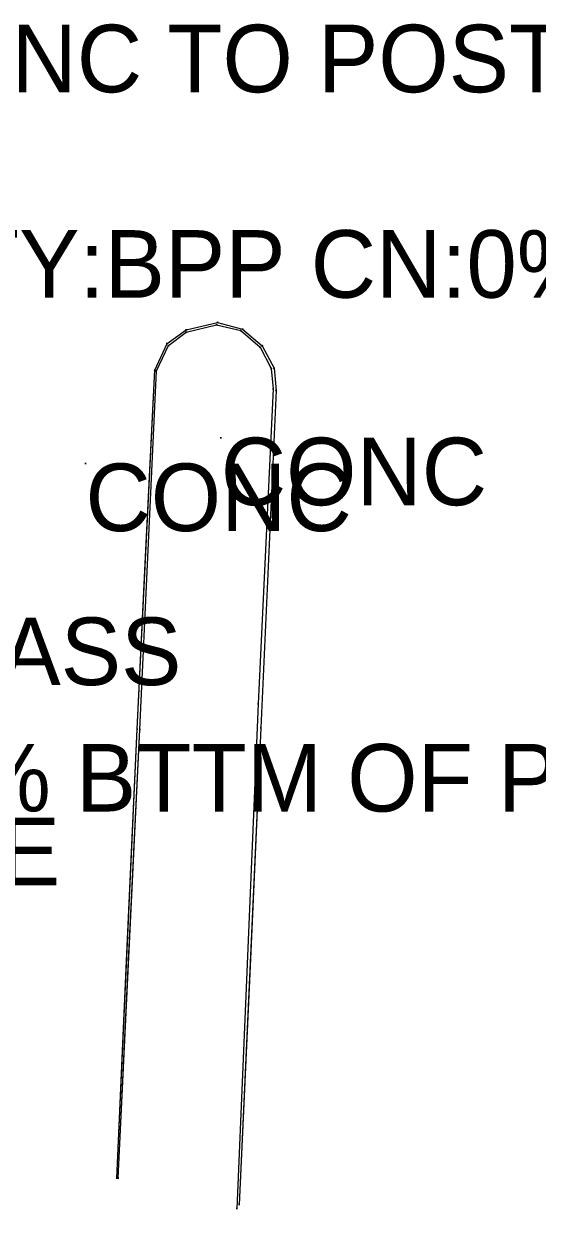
# Model space of a CAD drawing. Extents: x -99999 to 591807, y -99999 to 347168.
# Drawn here: x 591289.1 to 591327.1, y 320434.3 to 320522 of the extents above; entities that cross this region are included whole.
import ezdxf

# ---------------------------------------------------------------- set-up
doc = ezdxf.new("R2010")
doc.units = 0
for name, color, linetype in [('S_CURB', 7, 'Continuous'), ('S_EDGE_CONCRETE', 7, 'Continuous'), ('S_MSC_PT_SYM', 7, 'Continuous'), ('S_RDW_PT_SYM', 7, 'Continuous'), ('S_SIDE_DRAIN_ANNOT', 7, 'Continuous'), ('S_SURVEY_TEXT_ANNOT', 7, 'Continuous')]:
    doc.layers.add(name, color=color, linetype=linetype)

msp = doc.modelspace()

# ---------------------------------------------------------------- linework, layer by layer
at = {"layer": 'S_CURB'}
for points in [[(591296.026, 320436.572), (591297.528, 320469.776), (591298.837, 320496.332), (591299.74, 320498.313), (591301.162, 320499.322), (591303.473, 320499.862), (591305.326, 320499.378), (591306.781, 320498.146), (591307.66, 320496.479), (591307.807, 320494.85), (591306.677, 320469.885), (591305.078, 320434.617)], [(591296.026, 320436.572), (591296.777, 320453.174), (591297.528, 320469.776), (591298.183, 320483.054), (591298.837, 320496.332), (591299.74, 320498.313), (591301.162, 320499.322), (591303.473, 320499.862), (591305.326, 320499.378), (591306.781, 320498.146), (591307.66, 320496.479), (591307.807, 320494.85), (591306.677, 320469.885), (591305.877, 320452.251), (591305.078, 320434.617)]]:
    msp.add_lwpolyline(points, dxfattribs=at)
at = {"layer": 'S_EDGE_CONCRETE'}
for points in [[(591296.119, 320436.563), (591297.722, 320469.76), (591298.953, 320496.285), (591299.847, 320498.165), (591301.162, 320499.144), (591303.407, 320499.689), (591305.189, 320499.275), (591306.618, 320498.053), (591307.447, 320496.475), (591307.583, 320494.954), (591306.485, 320471.651), (591304.903, 320434.309)], [(591296.119, 320436.563), (591296.921, 320453.161), (591297.722, 320469.76), (591298.338, 320483.022), (591298.953, 320496.285), (591299.847, 320498.165), (591301.162, 320499.144), (591303.407, 320499.689), (591305.189, 320499.275), (591306.618, 320498.053), (591307.447, 320496.475), (591307.583, 320494.954), (591306.485, 320471.651), (591305.694, 320452.98), (591304.903, 320434.309)]]:
    msp.add_lwpolyline(points, dxfattribs=at)
at = {"layer": 'S_MSC_PT_SYM'}
for points in [[(591303.715, 320491.348), (591303.715, 320491.398), (591303.715, 320491.348), (591303.664, 320491.348), (591303.715, 320491.348), (591303.715, 320491.298), (591303.715, 320491.348), (591303.765, 320491.348)], [(591293.71, 320489.436), (591293.71, 320489.486), (591293.71, 320489.436), (591293.66, 320489.436), (591293.71, 320489.436), (591293.71, 320489.386), (591293.71, 320489.436), (591293.76, 320489.436)]]:
    msp.add_lwpolyline(points, dxfattribs=at)
at = {"layer": 'S_RDW_PT_SYM'}
for points in [[(591303.407, 320499.689), (591303.418, 320499.738), (591303.407, 320499.689), (591303.358, 320499.7), (591303.407, 320499.689), (591303.395, 320499.64), (591303.407, 320499.689), (591303.455, 320499.678)], [(591303.473, 320499.862), (591303.485, 320499.91), (591303.473, 320499.862), (591303.424, 320499.875), (591303.473, 320499.862), (591303.46, 320499.814), (591303.473, 320499.862), (591303.521, 320499.849)], [(591301.162, 320499.322), (591301.151, 320499.371), (591301.162, 320499.322), (591301.114, 320499.311), (591301.162, 320499.322), (591301.174, 320499.273), (591301.162, 320499.322), (591301.211, 320499.333)], [(591301.162, 320499.144), (591301.151, 320499.193), (591301.162, 320499.144), (591301.114, 320499.132), (591301.162, 320499.144), (591301.174, 320499.095), (591301.162, 320499.144), (591301.211, 320499.156)], [(591305.189, 320499.275), (591305.221, 320499.313), (591305.189, 320499.275), (591305.151, 320499.307), (591305.189, 320499.275), (591305.156, 320499.237), (591305.189, 320499.275), (591305.227, 320499.243)], [(591305.326, 320499.378), (591305.358, 320499.416), (591305.326, 320499.378), (591305.287, 320499.41), (591305.326, 320499.378), (591305.293, 320499.34), (591305.326, 320499.378), (591305.364, 320499.346)], [(591299.74, 320498.313), (591299.711, 320498.354), (591299.74, 320498.313), (591299.699, 320498.284), (591299.74, 320498.313), (591299.769, 320498.272), (591299.74, 320498.313), (591299.781, 320498.342)], [(591299.847, 320498.165), (591299.817, 320498.205), (591299.847, 320498.165), (591299.807, 320498.135), (591299.847, 320498.165), (591299.877, 320498.125), (591299.847, 320498.165), (591299.887, 320498.195)], [(591306.618, 320498.053), (591306.662, 320498.076), (591306.618, 320498.053), (591306.594, 320498.097), (591306.618, 320498.053), (591306.573, 320498.03), (591306.618, 320498.053), (591306.641, 320498.009)], [(591306.781, 320498.146), (591306.825, 320498.169), (591306.781, 320498.146), (591306.757, 320498.19), (591306.781, 320498.146), (591306.736, 320498.123), (591306.781, 320498.146), (591306.804, 320498.102)], [(591298.837, 320496.332), (591298.792, 320496.353), (591298.837, 320496.332), (591298.816, 320496.286), (591298.837, 320496.332), (591298.883, 320496.311), (591298.837, 320496.332), (591298.858, 320496.377)], [(591298.953, 320496.285), (591298.908, 320496.306), (591298.953, 320496.285), (591298.932, 320496.24), (591298.953, 320496.285), (591298.998, 320496.263), (591298.953, 320496.285), (591298.975, 320496.33)], [(591307.447, 320496.475), (591307.497, 320496.479), (591307.447, 320496.475), (591307.442, 320496.525), (591307.447, 320496.475), (591307.397, 320496.47), (591307.447, 320496.475), (591307.451, 320496.425)], [(591307.66, 320496.479), (591307.71, 320496.483), (591307.66, 320496.479), (591307.655, 320496.529), (591307.66, 320496.479), (591307.61, 320496.474), (591307.66, 320496.479), (591307.664, 320496.429)], [(591307.583, 320494.954), (591307.633, 320494.951), (591307.583, 320494.954), (591307.585, 320495.004), (591307.583, 320494.954), (591307.533, 320494.956), (591307.583, 320494.954), (591307.58, 320494.904)], [(591307.807, 320494.85), (591307.857, 320494.847), (591307.807, 320494.85), (591307.809, 320494.9), (591307.807, 320494.85), (591307.757, 320494.852), (591307.807, 320494.85), (591307.805, 320494.8)], [(591306.485, 320471.651), (591306.535, 320471.649), (591306.485, 320471.651), (591306.487, 320471.701), (591306.485, 320471.651), (591306.435, 320471.653), (591306.485, 320471.651), (591306.483, 320471.601)], [(591306.677, 320469.885), (591306.727, 320469.883), (591306.677, 320469.885), (591306.679, 320469.935), (591306.677, 320469.885), (591306.627, 320469.887), (591306.677, 320469.885), (591306.674, 320469.835)], [(591297.528, 320469.776), (591297.478, 320469.778), (591297.528, 320469.776), (591297.526, 320469.726), (591297.528, 320469.776), (591297.578, 320469.773), (591297.528, 320469.776), (591297.531, 320469.826)], [(591297.722, 320469.76), (591297.672, 320469.762), (591297.722, 320469.76), (591297.72, 320469.71), (591297.722, 320469.76), (591297.772, 320469.758), (591297.722, 320469.76), (591297.724, 320469.81)], [(591296.026, 320436.572), (591295.976, 320436.574), (591296.026, 320436.572), (591296.024, 320436.522), (591296.026, 320436.572), (591296.076, 320436.569), (591296.026, 320436.572), (591296.028, 320436.622)], [(591296.119, 320436.563), (591296.069, 320436.565), (591296.119, 320436.563), (591296.117, 320436.513), (591296.119, 320436.563), (591296.169, 320436.56), (591296.119, 320436.563), (591296.121, 320436.613)], [(591304.903, 320434.309), (591304.953, 320434.307), (591304.903, 320434.309), (591304.905, 320434.359), (591304.903, 320434.309), (591304.853, 320434.312), (591304.903, 320434.309), (591304.9, 320434.259)], [(591305.078, 320434.617), (591305.128, 320434.614), (591305.078, 320434.617), (591305.08, 320434.666), (591305.078, 320434.617), (591305.028, 320434.619), (591305.078, 320434.617), (591305.075, 320434.567)]]:
    msp.add_lwpolyline(points, close=True, dxfattribs=at)

# ---------------------------------------------------------------- texts
at = {"layer": 'S_SIDE_DRAIN_ANNOT'}
for s, p in [('DI:18" TY:BPP CN:0% BTTM OF PIP', (591264.514, 320501.702)), ('DI:18" TY:CMP CN:0% BTTM OF PIP', (591222.642, 320463.688)), ('CN:0% BTTM OF PIPE', (591222.362, 320458.238))]:
    msp.add_text(s, height=5, dxfattribs=at).set_placement(p)
at = {"layer": 'S_SURVEY_TEXT_ANNOT'}
for s, p in [('CONC TO POST OFFICE', (591278.214, 320516.901)), ('CONC', (591303.715, 320486.348)), ('CONC', (591293.71, 320484.436)), ('GRASS', (591277.396, 320473.041))]:
    msp.add_text(s, height=5, dxfattribs=at).set_placement(p)

doc.saveas('drawing.dxf')
